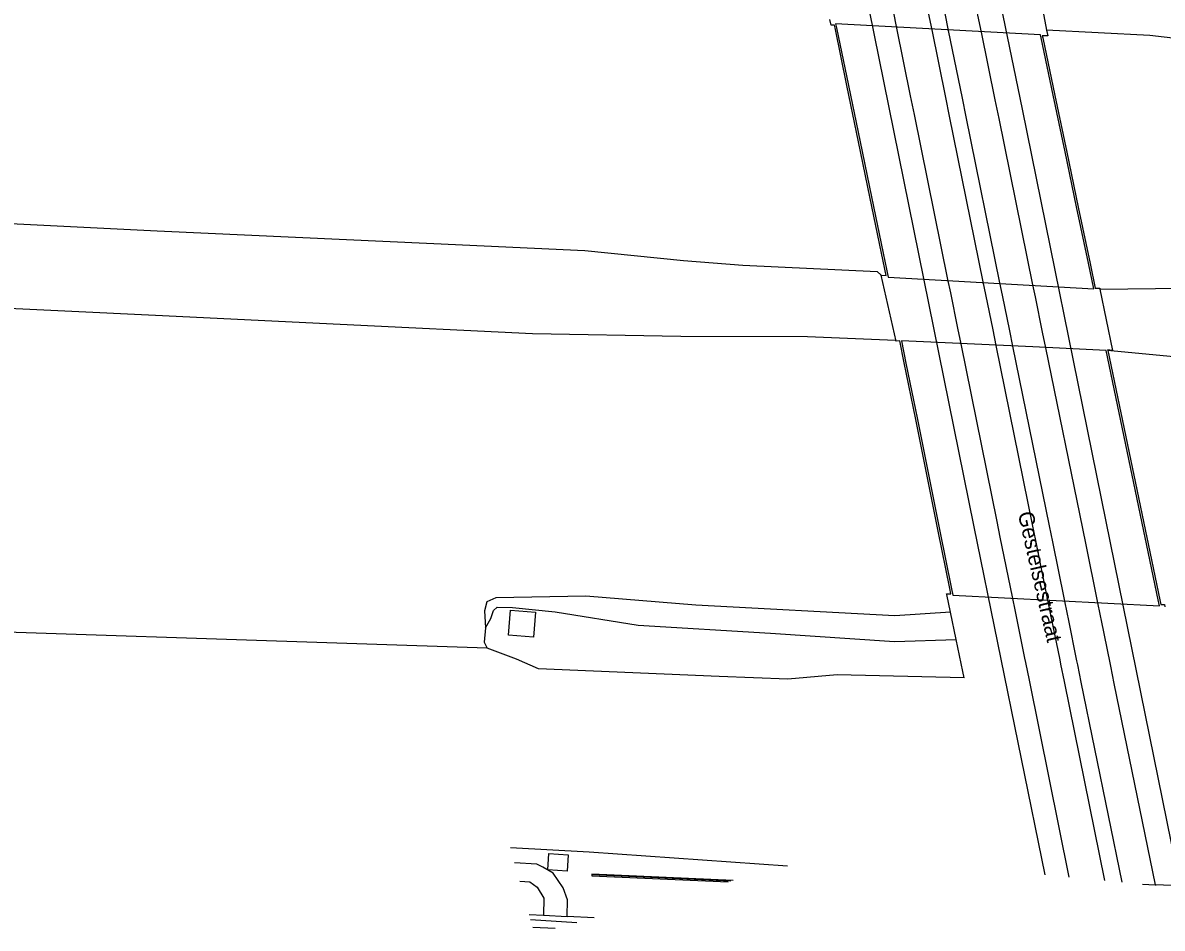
# Model space of a CAD drawing. Extents: x 160203 to 161526, y 379529 to 381797.
# Drawn here: x 160921.4 to 160995.1, y 379566.2 to 379624.7 of the extents above; entities that cross this region are included whole.
import ezdxf

# ---------------------------------------------------------------- set-up
doc = ezdxf.new("R2010")
doc.units = 0
for name, color, linetype in [('IMGEO_Berm_groen', 7, 'Continuous'), ('IMGEO_Berm_open', 7, 'Continuous'), ('IMGEO_Geluidsscherm', 7, 'Continuous'), ('IMGEO_Muur', 7, 'Continuous'), ('IMGEO_Openbare_ruimte_label', 7, 'Continuous'), ('IMGEO_Rijbaan_autosnelweg', 7, 'Continuous'), ('IMGEO_Rijbaan_autoweg', 7, 'Continuous'), ('IMGEO_Rijbaan_lokaal_gesloten', 7, 'Continuous'), ('IMGEO_Rijbaan_lokaal_open', 7, 'Continuous')]:
    doc.layers.add(name, color=color, linetype=linetype)

msp = doc.modelspace()

# ---------------------------------------------------------------- linework, layer by layer
at = {"layer": 'IMGEO_Berm_groen'}
for points in [[(160986.621, 379629.248), (160986.927, 379627.673), (160987.417, 379625.148), (160987.594, 379624.234)], [(160977.866, 379604.134), (160976.912, 379608.392)], [(160991.039, 379607.484), (160991.843, 379603.531), (160991.537, 379603.567), (160991.548, 379603.518)], [(160951.335, 379585.602), (160951.689, 379586.196), (160951.865, 379586.731), (160952.101, 379586.939), (160953.08, 379586.913), (160955.838, 379586.626), (160961.208, 379585.785), (160969.749, 379585.252), (160977.757, 379584.717), (160981.752, 379584.841)], [(160952.957, 379586.746), (160954.58, 379586.608), (160954.441, 379584.989), (160952.819, 379585.128), (160952.957, 379586.746)], [(160981.752, 379584.841), (160981.378, 379586.619)], [(160982.27, 379582.376), (160982.183, 379582.789), (160981.752, 379584.841)], [(160956.619, 379566.958), (160956.639, 379568.022), (160956.351, 379568.804), (160955.707, 379569.745), (160955.039, 379570.138), (160954.665, 379570.336), (160953.226, 379570.42)], [(160956.622, 379569.886), (160955.373, 379569.971), (160955.443, 379571.021), (160956.692, 379570.937), (160956.622, 379569.886)], [(160953.562, 379569.222), (160954.215, 379569.188), (160954.678, 379568.834), (160955.108, 379568.142), (160955.099, 379567.037)]]:
    msp.add_lwpolyline(points, dxfattribs=at)
at = {"layer": 'IMGEO_Berm_open'}
for points in [[(160980.901, 379643.971), (160986.011, 379619.113), (160991.115, 379593.962), (160996.203, 379568.92)], [(160996.203, 379568.92), (160994.626, 379568.994)]]:
    msp.add_lwpolyline(points, dxfattribs=at)
at = {"layer": 'IMGEO_Geluidsscherm'}
for points in [[(160967.184, 379569.237), (160958.214, 379569.633)], [(160954.255, 379566.746), (160957.237, 379566.568)]]:
    msp.add_lwpolyline(points, dxfattribs=at)
at = {"layer": 'IMGEO_Muur'}
for points in [[(160967.344, 379569.28), (160958.216, 379569.683), (160958.212, 379569.583), (160967.023, 379569.194)], [(160954.16, 379567.085), (160955.099, 379567.037)], [(160955.099, 379567.037), (160956.619, 379566.958)], [(160958.358, 379566.868), (160956.619, 379566.958)], [(160954.39, 379566.263), (160955.834, 379566.191)]]:
    msp.add_lwpolyline(points, dxfattribs=at)
at = {"layer": 'IMGEO_Rijbaan_autosnelweg'}
for points in [[(160976.912, 379608.392), (160977.235, 379608.371), (160976.934, 379609.824), (160976.181, 379613.455), (160975.443, 379617.011), (160974.687, 379620.656), (160973.928, 379624.377), (160973.894, 379624.545), (160973.674, 379624.542), (160973.595, 379624.91)], [(160974.019, 379624.372), (160974.79, 379620.651), (160975.546, 379617.006), (160976.284, 379613.45), (160977.037, 379609.819), (160977.36, 379608.262), (160990.648, 379607.501), (160990.3, 379609.16), (160989.536, 379612.801), (160988.79, 379616.352), (160988.021, 379620.017), (160987.243, 379623.724), (160987.199, 379623.933), (160973.965, 379624.631), (160974.019, 379624.372)], [(160987.594, 379624.234), (160987.666, 379623.863), (160987.312, 379623.868), (160987.343, 379623.719), (160988.124, 379620.011), (160988.894, 379616.347), (160989.639, 379612.796), (160990.403, 379609.155), (160990.74, 379607.551), (160991.024, 379607.559), (160991.039, 379607.484)], [(160997.612, 379623.499), (160994.275, 379623.872), (160987.594, 379624.234)], [(160773.273, 379617.192), (160781.602, 379616.976), (160789.469, 379616.701), (160798.172, 379616.406), (160807.261, 379616.216), (160817.106, 379615.85), (160830.124, 379615.467), (160841.733, 379615.063), (160851.905, 379614.684), (160859.897, 379614.327), (160865.428, 379614.139), (160877.823, 379613.709), (160892.636, 379613.079), (160904.676, 379612.544), (160916.76, 379611.92), (160930.12, 379611.255), (160948.003, 379610.444), (160957.759, 379609.99), (160964.136, 379609.345), (160967.962, 379609.047), (160976.637, 379608.633), (160976.912, 379608.392)], [(160977.866, 379604.134), (160977.823, 379604.174), (160972.149, 379604.403), (160963.966, 379604.433), (160954.373, 379604.607), (160941.962, 379605.2), (160930.026, 379605.796), (160917.823, 379606.36), (160905.041, 379606.952), (160885.365, 379607.757), (160873.948, 379608.191), (160861.493, 379608.71), (160850.921, 379609.117), (160839.163, 379609.55), (160826.872, 379609.936), (160814.699, 379610.368), (160802.941, 379610.741), (160788.834, 379611.184), (160779.531, 379611.438), (160770.088, 379611.708)], [(160991.039, 379607.484), (160996.432, 379607.547), (161003.46, 379607.335), (161020.393, 379606.728), (161034.405, 379606.14), (161053.636, 379605.215)], [(160981.378, 379586.619), (160981.139, 379587.757), (160981.129, 379587.807), (160981.416, 379587.805), (160981.349, 379588.135), (160980.597, 379591.855), (160979.141, 379599.063), (160978.402, 379602.717), (160978.111, 379604.157), (160977.866, 379604.134)], [(160978.214, 379604.156), (160978.505, 379602.712), (160979.244, 379599.058), (160980.701, 379591.849), (160981.451, 379588.132), (160981.538, 379587.704), (160994.892, 379587.021), (160994.809, 379587.417), (160991.444, 379603.523), (160986.71, 379603.758), (160978.214, 379604.156)], [(160991.548, 379603.518), (160994.912, 379587.411), (160994.974, 379587.116), (160995.206, 379587.102), (160995.237, 379586.951)], [(161048.083, 379600.029), (161038.149, 379600.483), (161028.674, 379600.968), (161022.774, 379601.217), (161012.988, 379601.702), (161008.243, 379601.966), (161001.45, 379602.58), (160991.737, 379603.509), (160991.548, 379603.518)], [(160981.378, 379586.619), (160977.78, 379586.378), (160964.939, 379587.074), (160957.821, 379587.641), (160952.01, 379587.532), (160951.418, 379587.293), (160951.272, 379586.699), (160951.335, 379585.602)], [(160951.454, 379584.282), (160907.388, 379585.75)], [(160951.335, 379585.602), (160951.266, 379584.681), (160951.454, 379584.282)]]:
    msp.add_lwpolyline(points, dxfattribs=at)
at = {"layer": 'IMGEO_Rijbaan_autoweg'}
for points in [[(160982.27, 379582.376), (160974.068, 379582.567), (160970.881, 379582.289), (160966.448, 379582.451), (160954.764, 379582.958), (160953.349, 379583.567), (160951.454, 379584.282)], [(160952.953, 379571.397), (160958.035, 379571.124), (160970.851, 379570.221)]]:
    msp.add_lwpolyline(points, dxfattribs=at)
at = {"layer": 'IMGEO_Rijbaan_lokaal_gesloten'}
for points in [[(160973.83, 379644.42), (160974.143, 379642.88), (160975.315, 379637.106), (160976.808, 379629.752), (160977.007, 379628.773), (160977.081, 379628.41), (160977.625, 379625.729), (160977.681, 379625.455), (160977.905, 379624.35), (160978.79, 379619.992), (160979.037, 379618.774), (160981.201, 379608.116), (160981.375, 379607.257), (160981.842, 379604.959), (160982.046, 379603.951), (160984.377, 379592.473), (160984.582, 379591.462), (160985.365, 379587.604), (160985.558, 379586.652), (160985.622, 379586.342), (160986.169, 379583.645), (160986.226, 379583.363), (160986.459, 379582.216), (160989.042, 379569.493)], [(160994.626, 379568.994), (160991.971, 379582.005), (160991.743, 379583.123), (160991.696, 379583.351), (160991.138, 379586.085), (160991.076, 379586.388), (160990.886, 379587.322), (160990.143, 379590.961), (160989.929, 379592.011), (160987.543, 379603.7), (160987.338, 379604.708), (160986.87, 379607.001), (160986.715, 379607.762), (160984.52, 379618.514), (160984.276, 379619.713), (160983.38, 379624.103), (160983.157, 379625.194), (160983.105, 379625.451), (160982.552, 379628.161), (160982.476, 379628.53), (160982.284, 379629.471), (160980.767, 379636.907), (160979.622, 379642.518), (160979.376, 379643.724)], [(160979.95, 379625.347), (160980.174, 379624.248), (160981.061, 379619.877), (160981.307, 379618.666), (160983.48, 379607.97), (160983.646, 379607.151), (160984.112, 379604.856), (160984.317, 379603.848), (160986.666, 379592.283), (160986.874, 379591.255), (160987.64, 379587.488), (160987.831, 379586.544), (160987.894, 379586.236), (160988.445, 379583.524), (160988.497, 379583.264), (160988.728, 379582.129), (160991.339, 379569.271)], [(160981.017, 379625.296), (160981.241, 379624.199), (160982.132, 379619.822), (160982.378, 379618.616), (160984.56, 379607.9), (160984.723, 379607.101), (160985.19, 379604.806), (160985.396, 379603.798), (160987.759, 379592.191), (160987.97, 379591.156), (160988.729, 379587.432), (160988.92, 379586.491), (160988.983, 379586.185), (160989.536, 379583.466), (160989.587, 379583.217), (160989.817, 379582.087), (160992.449, 379569.164)], [(160993.788, 379569.034), (160994.206, 379569.015), (160994.626, 379568.994)]]:
    msp.add_lwpolyline(points, dxfattribs=at)
at = {"layer": 'IMGEO_Rijbaan_lokaal_open'}
for points in [[(160987.499, 379569.643), (160982.912, 379592.13), (160977.725, 379617.744), (160972.366, 379644.208)], [(160994.626, 379568.994), (160994.638, 379568.952)]]:
    msp.add_lwpolyline(points, dxfattribs=at)

# ---------------------------------------------------------------- texts
at = {"layer": 'IMGEO_Openbare_ruimte_label'}
msp.add_text('Gestelsestraat', height=1, rotation=282.82712, dxfattribs=at).set_placement((160985.729, 379593.004))

doc.saveas('drawing.dxf')
